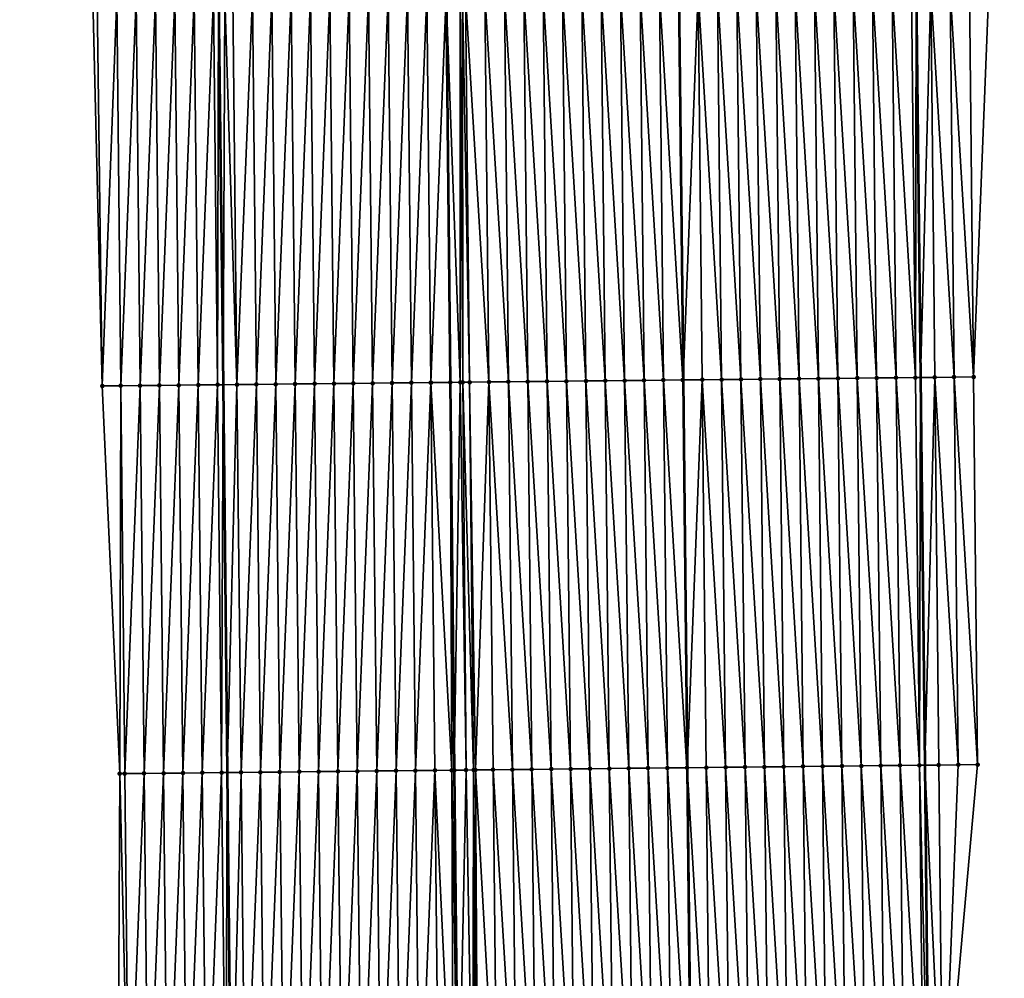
# Model space of a CAD drawing. Header units: feet. Extents: x 2010743 to 2022806, y 818705 to 837694.
# Tile 308 of 531: x 2011471 to 2011521, y 828823 to 828872. Entities that reach past the tile are written whole.
import ezdxf

# ---------------------------------------------------------------- set-up
doc = ezdxf.new("R2010")
doc.units = ezdxf.units.FT
doc.header["$MEASUREMENT"] = 0
for name, color, linetype, lineweight in [('EP_Travel Lane', 172, 'Continuous', 53), ('Road Shots', 141, 'Continuous', 100), ('STRIPING', 60, 'Continuous', 53)]:
    doc.layers.add(name, color=color, linetype=linetype, lineweight=lineweight)
doc.layers.add('I-77-MM17-21_NB-Surface-Border', color=7, linetype='Continuous')
doc.layers.add('I-77-MM17-21_NB-Surface-TIN', color=7, linetype='Continuous')

msp = doc.modelspace()

# ---------------------------------------------------------------- linework, layer by layer
at = {"layer": 'EP_Travel Lane'}
for points in [[(2011512.584, 829273.989, 318.244), (2011512.796, 829253.99, 318.126), (2011512.996, 829233.961, 318.023), (2011513.192, 829213.963, 317.877), (2011513.389, 829193.964, 317.745), (2011513.585, 829173.965, 317.621), (2011513.782, 829153.967, 317.5), (2011513.978, 829133.968, 317.355), (2011514.174, 829113.97, 317.235), (2011514.371, 829093.971, 317.101), (2011514.567, 829073.972, 316.995), (2011514.764, 829053.974, 316.873), (2011514.985, 829033.986, 316.753), (2011515.215, 829013.988, 316.662), (2011515.446, 828993.99, 316.527), (2011515.676, 828973.991, 316.415), (2011515.906, 828953.993, 316.282), (2011516.137, 828933.995, 316.151), (2011516.367, 828913.996, 316.02), (2011516.597, 828893.998, 315.889), (2011516.827, 828874, 315.772), (2011517.058, 828854.001, 315.672), (2011517.273, 828834.007, 315.552), (2011517.484, 828814.009, 315.422)], [(2011476.563, 829273.584, 318.471), (2011476.775, 829253.585, 318.372), (2011476.974, 829233.606, 318.258), (2011477.171, 829213.607, 318.144), (2011477.367, 829193.609, 317.993), (2011477.564, 829173.61, 317.871), (2011477.76, 829153.611, 317.748), (2011477.956, 829133.613, 317.624), (2011478.153, 829113.614, 317.502), (2011478.349, 829093.615, 317.368), (2011478.546, 829073.617, 317.262), (2011478.742, 829053.618, 317.141), (2011478.966, 829033.613, 317.012), (2011479.2, 829013.614, 316.91), (2011479.434, 828993.616, 316.809), (2011479.668, 828973.618, 316.693), (2011479.903, 828953.619, 316.534), (2011480.137, 828933.621, 316.412), (2011480.371, 828913.623, 316.275), (2011480.605, 828893.625, 316.163), (2011480.839, 828873.626, 316.036), (2011481.073, 828853.628, 315.906), (2011481.29, 828833.627, 315.768), (2011481.5, 828813.628, 315.686)]]:
    msp.add_polyline3d(points, dxfattribs=at)
at = {"layer": 'I-77-MM17-21_NB-Surface-Border', "color": 3, "linetype": 'Continuous', "lineweight": -3}
for points in [[(2011514.534, 829274.011, 318.177), (2011514.758, 829254.012, 318.068), (2011516.96, 829234.001, 317.894), (2011517.157, 829214.002, 317.766), (2011518.353, 829194.014, 317.605), (2011518.55, 829174.015, 317.478), (2011518.746, 829154.016, 317.352), (2011517.942, 829134.008, 317.241), (2011519.139, 829114.019, 317.089), (2011518.335, 829094.011, 316.988), (2011517.532, 829074.002, 316.91), (2011517.728, 829054.003, 316.783), (2011517.932, 829034.017, 316.663), (2011519.139, 829014.029, 316.534), (2011519.345, 828994.031, 316.404), (2011519.552, 828974.032, 316.292), (2011520.758, 828954.044, 316.128), (2011520.965, 828934.045, 315.991), (2011520.171, 828914.036, 315.896), (2011521.378, 828894.048, 315.742), (2011520.584, 828874.039, 315.654), (2011519.791, 828854.03, 315.581), (2011520, 828834.036, 315.468), (2011518.211, 828814.016, 315.402)], [(2011475.653, 828813.568, 315.523), (2011475.743, 828833.57, 315.62), (2011474.846, 828853.565, 315.736), (2011474.362, 828873.561, 315.867), (2011474.148, 828893.559, 316.002), (2011474.174, 828913.56, 316.128), (2011473.967, 828933.558, 316.251), (2011473.262, 828953.552, 316.364), (2011473.093, 828973.551, 316.509), (2011473.066, 828993.551, 316.635), (2011473.298, 829013.554, 316.74), (2011473.384, 829033.556, 316.858), (2011472.917, 829053.562, 316.977), (2011472.543, 829073.559, 317.077), (2011471.942, 829093.554, 317.189), (2011472.141, 829113.556, 317.339), (2011471.945, 829133.555, 317.473), (2011471.748, 829153.553, 317.605), (2011471.552, 829173.552, 317.723), (2011471.355, 829193.551, 317.841), (2011470.631, 829213.544, 317.969), (2011470.716, 829233.545, 318.088), (2011470.951, 829253.521, 318.21), (2011470.584, 829273.518, 318.318)]]:
    msp.add_polyline3d(points, dxfattribs=at)
at = {"layer": 'I-77-MM17-21_NB-Surface-TIN', "color": 128, "linetype": 'Continuous', "lineweight": -3}
for points in [[(2011507.792, 828853.905, 315.827), (2011507.585, 828873.903, 315.95), (2011506.585, 828873.893, 315.973)], [(2011508.792, 828853.915, 315.807), (2011508.585, 828873.914, 315.929), (2011507.585, 828873.903, 315.95)], [(2011507.792, 828853.905, 315.827), (2011508.792, 828853.915, 315.807), (2011507.585, 828873.903, 315.95)], [(2011509.792, 828853.926, 315.79), (2011509.585, 828873.924, 315.913), (2011508.585, 828873.914, 315.929)], [(2011508.792, 828853.915, 315.807), (2011509.792, 828853.926, 315.79), (2011508.585, 828873.914, 315.929)], [(2011510.792, 828853.936, 315.777), (2011510.585, 828873.935, 315.9), (2011509.585, 828873.924, 315.913)], [(2011509.792, 828853.926, 315.79), (2011510.792, 828853.936, 315.777), (2011509.585, 828873.924, 315.913)], [(2011511.792, 828853.946, 315.765), (2011511.585, 828873.945, 315.885), (2011510.585, 828873.935, 315.9)], [(2011510.792, 828853.936, 315.777), (2011511.792, 828853.946, 315.765), (2011510.585, 828873.935, 315.9)], [(2011512.791, 828853.957, 315.752), (2011512.585, 828873.955, 315.87), (2011511.585, 828873.945, 315.885)], [(2011511.792, 828853.946, 315.765), (2011512.791, 828853.957, 315.752), (2011511.585, 828873.945, 315.885)], [(2011513.791, 828853.967, 315.739), (2011513.585, 828873.966, 315.851), (2011512.585, 828873.955, 315.87)], [(2011512.791, 828853.957, 315.752), (2011513.791, 828853.967, 315.739), (2011512.585, 828873.955, 315.87)], [(2011514.791, 828853.978, 315.724), (2011514.585, 828873.976, 315.831), (2011513.585, 828873.966, 315.851)], [(2011513.791, 828853.967, 315.739), (2011514.791, 828853.978, 315.724), (2011513.585, 828873.966, 315.851)], [(2011515.791, 828853.988, 315.705), (2011515.585, 828873.987, 315.809), (2011514.585, 828873.976, 315.831)], [(2011514.791, 828853.978, 315.724), (2011515.791, 828853.988, 315.705), (2011514.585, 828873.976, 315.831)], [(2011516.791, 828853.999, 315.679), (2011516.585, 828873.997, 315.778), (2011515.585, 828873.987, 315.809)], [(2011515.791, 828853.988, 315.705), (2011516.791, 828853.999, 315.679), (2011515.585, 828873.987, 315.809)], [(2011516.791, 828853.999, 315.679), (2011516.827, 828874, 315.772), (2011516.585, 828873.997, 315.778)], [(2011516.791, 828853.999, 315.679), (2011517.058, 828854.001, 315.672), (2011516.827, 828874, 315.772)], [(2011517.585, 828874.008, 315.753), (2011516.827, 828874, 315.772), (2011517.058, 828854.001, 315.672)], [(2011517.791, 828854.009, 315.651), (2011517.585, 828874.008, 315.753), (2011517.058, 828854.001, 315.672)], [(2011518.791, 828854.02, 315.619), (2011518.585, 828874.018, 315.723), (2011517.585, 828874.008, 315.753)], [(2011517.791, 828854.009, 315.651), (2011518.791, 828854.02, 315.619), (2011517.585, 828874.008, 315.753)], [(2011519.791, 828854.03, 315.581), (2011519.585, 828874.029, 315.687), (2011518.585, 828874.018, 315.723)], [(2011518.791, 828854.02, 315.619), (2011519.791, 828854.03, 315.581), (2011518.585, 828874.018, 315.723)], [(2011519.791, 828854.03, 315.581), (2011520.584, 828874.039, 315.654), (2011519.585, 828874.029, 315.687)], [(2011474.846, 828853.565, 315.736), (2011474.587, 828873.563, 315.874), (2011474.362, 828873.561, 315.867)], [(2011474.846, 828853.565, 315.736), (2011475.587, 828873.573, 315.906), (2011474.587, 828873.563, 315.874)], [(2011475.793, 828853.575, 315.768), (2011475.587, 828873.573, 315.906), (2011474.846, 828853.565, 315.736)], [(2011475.793, 828853.575, 315.768), (2011476.587, 828873.583, 315.935), (2011475.587, 828873.573, 315.906)], [(2011475.793, 828853.575, 315.768), (2011476.793, 828853.585, 315.796), (2011476.587, 828873.583, 315.935)], [(2011476.793, 828853.585, 315.796), (2011477.587, 828873.593, 315.966), (2011476.587, 828873.583, 315.935)], [(2011476.793, 828853.585, 315.796), (2011477.793, 828853.595, 315.827), (2011477.587, 828873.593, 315.966)], [(2011477.793, 828853.595, 315.827), (2011478.587, 828873.603, 315.996), (2011477.587, 828873.593, 315.966)], [(2011477.793, 828853.595, 315.827), (2011478.793, 828853.605, 315.861), (2011478.587, 828873.603, 315.996)], [(2011478.793, 828853.605, 315.861), (2011479.587, 828873.614, 316.027), (2011478.587, 828873.603, 315.996)], [(2011478.793, 828853.605, 315.861), (2011479.793, 828853.615, 315.892), (2011479.587, 828873.614, 316.027)], [(2011479.793, 828853.615, 315.892), (2011480.587, 828873.624, 316.033), (2011479.587, 828873.614, 316.027)], [(2011479.793, 828853.615, 315.892), (2011480.793, 828853.625, 315.902), (2011480.587, 828873.624, 316.033)], [(2011480.793, 828853.625, 315.902), (2011480.839, 828873.626, 316.036), (2011480.587, 828873.624, 316.033)], [(2011480.793, 828853.625, 315.902), (2011481.073, 828853.628, 315.906), (2011480.839, 828873.626, 316.036)], [(2011481.169, 828873.63, 316.039), (2011480.839, 828873.626, 316.036), (2011481.073, 828853.628, 315.906)], [(2011481.793, 828853.636, 315.918), (2011481.169, 828873.63, 316.039), (2011481.073, 828853.628, 315.906)], [(2011481.793, 828853.636, 315.918), (2011481.587, 828873.634, 316.048), (2011481.169, 828873.63, 316.039)], [(2011481.793, 828853.636, 315.918), (2011482.587, 828873.644, 316.069), (2011481.587, 828873.634, 316.048)], [(2011481.793, 828853.636, 315.918), (2011482.793, 828853.646, 315.942), (2011482.587, 828873.644, 316.069)], [(2011482.793, 828853.646, 315.942), (2011483.586, 828873.654, 316.087), (2011482.587, 828873.644, 316.069)], [(2011482.793, 828853.646, 315.942), (2011483.793, 828853.656, 315.956), (2011483.586, 828873.654, 316.087)], [(2011483.793, 828853.656, 315.956), (2011484.586, 828873.665, 316.097), (2011483.586, 828873.654, 316.087)], [(2011483.793, 828853.656, 315.956), (2011484.793, 828853.666, 315.962), (2011484.586, 828873.665, 316.097)], [(2011484.793, 828853.666, 315.962), (2011485.586, 828873.675, 316.11), (2011484.586, 828873.665, 316.097)], [(2011484.793, 828853.666, 315.962), (2011485.793, 828853.677, 315.973), (2011485.586, 828873.675, 316.11)], [(2011485.793, 828853.677, 315.973), (2011486.586, 828873.685, 316.122), (2011485.586, 828873.675, 316.11)], [(2011485.793, 828853.677, 315.973), (2011486.793, 828853.687, 315.981), (2011486.586, 828873.685, 316.122)], [(2011486.793, 828853.687, 315.981), (2011487.586, 828873.696, 316.133), (2011486.586, 828873.685, 316.122)], [(2011486.793, 828853.687, 315.981), (2011487.793, 828853.697, 315.994), (2011487.586, 828873.696, 316.133)], [(2011487.793, 828853.697, 315.994), (2011488.586, 828873.706, 316.143), (2011487.586, 828873.696, 316.133)], [(2011487.793, 828853.697, 315.994), (2011488.793, 828853.707, 316.008), (2011488.586, 828873.706, 316.143)], [(2011488.793, 828853.707, 316.008), (2011489.586, 828873.716, 316.159), (2011488.586, 828873.706, 316.143)], [(2011488.793, 828853.707, 316.008), (2011489.793, 828853.718, 316.021), (2011489.586, 828873.716, 316.159)], [(2011489.793, 828853.718, 316.021), (2011490.586, 828873.726, 316.176), (2011489.586, 828873.716, 316.159)], [(2011489.793, 828853.718, 316.021), (2011490.793, 828853.728, 316.038), (2011490.586, 828873.726, 316.176)], [(2011490.793, 828853.728, 316.038), (2011491.586, 828873.736, 316.195), (2011490.586, 828873.726, 316.176)], [(2011490.793, 828853.728, 316.038), (2011491.793, 828853.738, 316.056), (2011491.586, 828873.736, 316.195)], [(2011491.802, 828853.738, 316.056), (2011492.586, 828873.747, 316.203), (2011491.586, 828873.736, 316.195)], [(2011491.793, 828853.738, 316.056), (2011491.802, 828853.738, 316.056), (2011491.586, 828873.736, 316.195)], [(2011491.802, 828853.738, 316.056), (2011492.793, 828853.748, 316.067), (2011492.586, 828873.747, 316.203)], [(2011493.307, 828853.754, 316.069), (2011493.303, 828873.754, 316.209), (2011492.586, 828873.747, 316.203)], [(2011493.307, 828853.754, 316.069), (2011492.586, 828873.747, 316.203), (2011492.793, 828853.748, 316.067)], [(2011493.439, 828853.755, 316.069), (2011493.432, 828873.755, 316.208), (2011493.303, 828873.754, 316.209)], [(2011493.307, 828853.754, 316.069), (2011493.439, 828853.755, 316.069), (2011493.303, 828873.754, 316.209)], [(2011493.793, 828853.759, 316.067), (2011493.586, 828873.757, 316.207), (2011493.432, 828873.755, 316.208)], [(2011493.439, 828853.755, 316.069), (2011493.793, 828853.759, 316.067), (2011493.432, 828873.755, 316.208)], [(2011494.792, 828853.769, 316.053), (2011494.586, 828873.767, 316.192), (2011493.586, 828873.757, 316.207)], [(2011493.793, 828853.759, 316.067), (2011494.792, 828853.769, 316.053), (2011493.586, 828873.757, 316.207)], [(2011495.792, 828853.779, 316.035), (2011495.586, 828873.778, 316.173), (2011494.586, 828873.767, 316.192)], [(2011494.792, 828853.769, 316.053), (2011495.792, 828853.779, 316.035), (2011494.586, 828873.767, 316.192)], [(2011496.792, 828853.79, 316.018), (2011496.586, 828873.788, 316.152), (2011495.586, 828873.778, 316.173)], [(2011495.792, 828853.779, 316.035), (2011496.792, 828853.79, 316.018), (2011495.586, 828873.778, 316.173)], [(2011497.792, 828853.8, 316.002), (2011497.586, 828873.799, 316.135), (2011496.586, 828873.788, 316.152)], [(2011496.792, 828853.79, 316.018), (2011497.792, 828853.8, 316.002), (2011496.586, 828873.788, 316.152)], [(2011498.792, 828853.811, 315.987), (2011498.586, 828873.809, 316.121), (2011497.586, 828873.799, 316.135)], [(2011497.792, 828853.8, 316.002), (2011498.792, 828853.811, 315.987), (2011497.586, 828873.799, 316.135)], [(2011499.792, 828853.821, 315.97), (2011499.586, 828873.82, 316.103), (2011498.586, 828873.809, 316.121)], [(2011498.792, 828853.811, 315.987), (2011499.792, 828853.821, 315.97), (2011498.586, 828873.809, 316.121)], [(2011500.792, 828853.832, 315.953), (2011500.586, 828873.83, 316.087), (2011499.586, 828873.82, 316.103)], [(2011499.792, 828853.821, 315.97), (2011500.792, 828853.832, 315.953), (2011499.586, 828873.82, 316.103)], [(2011501.792, 828853.842, 315.938), (2011501.586, 828873.841, 316.07), (2011500.586, 828873.83, 316.087)], [(2011500.792, 828853.832, 315.953), (2011501.792, 828853.842, 315.938), (2011500.586, 828873.83, 316.087)], [(2011502.792, 828853.852, 315.929), (2011502.585, 828873.851, 316.057), (2011501.586, 828873.841, 316.07)], [(2011501.792, 828853.842, 315.938), (2011502.792, 828853.852, 315.929), (2011501.586, 828873.841, 316.07)], [(2011503.792, 828853.863, 315.921), (2011503.585, 828873.861, 316.051), (2011502.585, 828873.851, 316.057)], [(2011502.792, 828853.852, 315.929), (2011503.792, 828853.863, 315.921), (2011502.585, 828873.851, 316.057)], [(2011504.792, 828853.873, 315.901), (2011504.583, 828873.872, 316.029), (2011503.585, 828873.861, 316.051)], [(2011503.792, 828853.863, 315.921), (2011504.792, 828853.873, 315.901), (2011503.585, 828873.861, 316.051)], [(2011504.585, 828873.872, 316.029), (2011504.583, 828873.872, 316.029), (2011504.81, 828853.873, 315.9)], [(2011504.792, 828853.873, 315.901), (2011504.81, 828853.873, 315.9), (2011504.583, 828873.872, 316.029)], [(2011504.585, 828873.872, 316.029), (2011504.81, 828853.873, 315.9), (2011505.585, 828873.882, 316.005)], [(2011505.792, 828853.884, 315.879), (2011505.585, 828873.882, 316.005), (2011504.81, 828853.873, 315.9)], [(2011506.792, 828853.894, 315.851), (2011506.585, 828873.893, 315.973), (2011505.585, 828873.882, 316.005)], [(2011505.792, 828853.884, 315.879), (2011506.792, 828853.894, 315.851), (2011505.585, 828873.882, 316.005)], [(2011506.792, 828853.894, 315.851), (2011507.792, 828853.905, 315.827), (2011506.585, 828873.893, 315.973)], [(2011476.003, 828833.572, 315.629), (2011476.793, 828853.585, 315.796), (2011475.793, 828853.575, 315.768)], [(2011476.003, 828833.572, 315.629), (2011477.003, 828833.583, 315.66), (2011476.793, 828853.585, 315.796)], [(2011477.003, 828833.583, 315.66), (2011477.793, 828853.595, 315.827), (2011476.793, 828853.585, 315.796)], [(2011477.003, 828833.583, 315.66), (2011478.003, 828833.593, 315.693), (2011477.793, 828853.595, 315.827)], [(2011478.003, 828833.593, 315.693), (2011478.793, 828853.605, 315.861), (2011477.793, 828853.595, 315.827)], [(2011478.003, 828833.593, 315.693), (2011479.003, 828833.603, 315.722), (2011478.793, 828853.605, 315.861)], [(2011479.003, 828833.603, 315.722), (2011479.793, 828853.615, 315.892), (2011478.793, 828853.605, 315.861)], [(2011479.003, 828833.603, 315.722), (2011480.003, 828833.614, 315.752), (2011479.793, 828853.615, 315.892)], [(2011480.003, 828833.614, 315.752), (2011480.793, 828853.625, 315.902), (2011479.793, 828853.615, 315.892)], [(2011480.003, 828833.614, 315.752), (2011481.003, 828833.624, 315.764), (2011480.793, 828853.625, 315.902)], [(2011481.003, 828833.624, 315.764), (2011481.073, 828853.628, 315.906), (2011480.793, 828853.625, 315.902)], [(2011481.003, 828833.624, 315.764), (2011481.29, 828833.627, 315.768), (2011481.073, 828853.628, 315.906)], [(2011481.793, 828853.636, 315.918), (2011481.073, 828853.628, 315.906), (2011481.29, 828833.627, 315.768)], [(2011482.002, 828833.635, 315.778), (2011481.793, 828853.636, 315.918), (2011481.29, 828833.627, 315.768)], [(2011482.002, 828833.635, 315.778), (2011482.793, 828853.646, 315.942), (2011481.793, 828853.636, 315.918)], [(2011482.002, 828833.635, 315.778), (2011483.002, 828833.645, 315.8), (2011482.793, 828853.646, 315.942)], [(2011483.002, 828833.645, 315.8), (2011483.793, 828853.656, 315.956), (2011482.793, 828853.646, 315.942)], [(2011483.002, 828833.645, 315.8), (2011484.002, 828833.655, 315.814), (2011483.793, 828853.656, 315.956)], [(2011484.002, 828833.655, 315.814), (2011484.793, 828853.666, 315.962), (2011483.793, 828853.656, 315.956)], [(2011484.002, 828833.655, 315.814), (2011485.002, 828833.666, 315.829), (2011484.793, 828853.666, 315.962)], [(2011485.002, 828833.666, 315.829), (2011485.793, 828853.677, 315.973), (2011484.793, 828853.666, 315.962)], [(2011485.002, 828833.666, 315.829), (2011486.002, 828833.676, 315.842), (2011485.793, 828853.677, 315.973)], [(2011486.002, 828833.676, 315.842), (2011486.793, 828853.687, 315.981), (2011485.793, 828853.677, 315.973)], [(2011486.002, 828833.676, 315.842), (2011487.002, 828833.687, 315.854), (2011486.793, 828853.687, 315.981)], [(2011487.002, 828833.687, 315.854), (2011487.793, 828853.697, 315.994), (2011486.793, 828853.687, 315.981)], [(2011487.002, 828833.687, 315.854), (2011488.002, 828833.697, 315.866), (2011487.793, 828853.697, 315.994)], [(2011488.002, 828833.697, 315.866), (2011488.793, 828853.707, 316.008), (2011487.793, 828853.697, 315.994)], [(2011488.002, 828833.697, 315.866), (2011489.002, 828833.708, 315.877), (2011488.793, 828853.707, 316.008)], [(2011489.002, 828833.708, 315.877), (2011489.793, 828853.718, 316.021), (2011488.793, 828853.707, 316.008)], [(2011489.002, 828833.708, 315.877), (2011490.002, 828833.718, 315.891), (2011489.793, 828853.718, 316.021)], [(2011490.002, 828833.718, 315.891), (2011490.793, 828853.728, 316.038), (2011489.793, 828853.718, 316.021)], [(2011490.002, 828833.718, 315.891), (2011491.002, 828833.729, 315.908), (2011490.793, 828853.728, 316.038)], [(2011491.002, 828833.729, 315.908), (2011491.793, 828853.738, 316.056), (2011490.793, 828853.728, 316.038)], [(2011491.002, 828833.729, 315.908), (2011492.002, 828833.739, 315.925), (2011491.793, 828853.738, 316.056)], [(2011492.002, 828833.739, 315.925), (2011491.802, 828853.738, 316.056), (2011491.793, 828853.738, 316.056)], [(2011492.875, 828833.748, 315.936), (2011492.793, 828853.748, 316.067), (2011491.802, 828853.738, 316.056)], [(2011492.002, 828833.739, 315.925), (2011492.875, 828833.748, 315.936), (2011491.802, 828853.738, 316.056)], [(2011493.307, 828853.754, 316.069), (2011492.793, 828853.748, 316.067), (2011493.002, 828833.749, 315.937)], [(2011492.875, 828833.748, 315.936), (2011493.002, 828833.749, 315.937), (2011492.793, 828853.748, 316.067)], [(2011493.608, 828833.756, 315.939), (2011493.307, 828853.754, 316.069), (2011493.002, 828833.749, 315.937)], [(2011493.608, 828833.756, 315.939), (2011493.439, 828853.755, 316.069), (2011493.307, 828853.754, 316.069)], [(2011494.002, 828833.76, 315.938), (2011493.793, 828853.759, 316.067), (2011493.439, 828853.755, 316.069)], [(2011493.608, 828833.756, 315.939), (2011494.002, 828833.76, 315.938), (2011493.439, 828853.755, 316.069)], [(2011494.091, 828833.761, 315.938), (2011494.792, 828853.769, 316.053), (2011493.793, 828853.759, 316.067)], [(2011494.002, 828833.76, 315.938), (2011494.091, 828833.761, 315.938), (2011493.793, 828853.759, 316.067)], [(2011494.091, 828833.761, 315.938), (2011495.002, 828833.77, 315.931), (2011494.792, 828853.769, 316.053)], [(2011496.002, 828833.781, 315.916), (2011495.792, 828853.779, 316.035), (2011494.792, 828853.769, 316.053)], [(2011495.002, 828833.77, 315.931), (2011496.002, 828833.781, 315.916), (2011494.792, 828853.769, 316.053)], [(2011497.002, 828833.792, 315.899), (2011496.792, 828853.79, 316.018), (2011495.792, 828853.779, 316.035)], [(2011496.002, 828833.781, 315.916), (2011497.002, 828833.792, 315.899), (2011495.792, 828853.779, 316.035)], [(2011498.002, 828833.802, 315.886), (2011497.792, 828853.8, 316.002), (2011496.792, 828853.79, 316.018)], [(2011497.002, 828833.792, 315.899), (2011498.002, 828833.802, 315.886), (2011496.792, 828853.79, 316.018)], [(2011499.002, 828833.813, 315.871), (2011498.792, 828853.811, 315.987), (2011497.792, 828853.8, 316.002)], [(2011498.002, 828833.802, 315.886), (2011499.002, 828833.813, 315.871), (2011497.792, 828853.8, 316.002)], [(2011500.001, 828833.824, 315.853), (2011499.792, 828853.821, 315.97), (2011498.792, 828853.811, 315.987)], [(2011499.002, 828833.813, 315.871), (2011500.001, 828833.824, 315.853), (2011498.792, 828853.811, 315.987)], [(2011501.001, 828833.834, 315.836), (2011500.792, 828853.832, 315.953), (2011499.792, 828853.821, 315.97)], [(2011500.001, 828833.824, 315.853), (2011501.001, 828833.834, 315.836), (2011499.792, 828853.821, 315.97)], [(2011502.001, 828833.845, 315.822), (2011501.792, 828853.842, 315.938), (2011500.792, 828853.832, 315.953)], [(2011501.001, 828833.834, 315.836), (2011502.001, 828833.845, 315.822), (2011500.792, 828853.832, 315.953)], [(2011503.001, 828833.855, 315.812), (2011502.792, 828853.852, 315.929), (2011501.792, 828853.842, 315.938)], [(2011502.001, 828833.845, 315.822), (2011503.001, 828833.855, 315.812), (2011501.792, 828853.842, 315.938)], [(2011504.001, 828833.866, 315.8), (2011503.792, 828853.863, 315.921), (2011502.792, 828853.852, 315.929)], [(2011503.001, 828833.855, 315.812), (2011504.001, 828833.866, 315.8), (2011502.792, 828853.852, 315.929)], [(2011505.001, 828833.877, 315.782), (2011504.792, 828853.873, 315.901), (2011503.792, 828853.863, 315.921)], [(2011504.001, 828833.866, 315.8), (2011505.001, 828833.877, 315.782), (2011503.792, 828853.863, 315.921)], [(2011505.001, 828833.877, 315.782), (2011504.81, 828853.873, 315.9), (2011504.792, 828853.873, 315.901)], [(2011505.792, 828853.884, 315.879), (2011504.81, 828853.873, 315.9), (2011505.025, 828833.877, 315.782)], [(2011505.001, 828833.877, 315.782), (2011505.025, 828833.877, 315.782), (2011504.81, 828853.873, 315.9)], [(2011506.001, 828833.887, 315.762), (2011505.792, 828853.884, 315.879), (2011505.025, 828833.877, 315.782)], [(2011507.001, 828833.898, 315.737), (2011506.792, 828853.894, 315.851), (2011505.792, 828853.884, 315.879)], [(2011506.001, 828833.887, 315.762), (2011507.001, 828833.898, 315.737), (2011505.792, 828853.884, 315.879)], [(2011508.001, 828833.909, 315.712), (2011507.792, 828853.905, 315.827), (2011506.792, 828853.894, 315.851)], [(2011507.001, 828833.898, 315.737), (2011508.001, 828833.909, 315.712), (2011506.792, 828853.894, 315.851)], [(2011509.001, 828833.919, 315.692), (2011508.792, 828853.915, 315.807), (2011507.792, 828853.905, 315.827)], [(2011508.001, 828833.909, 315.712), (2011509.001, 828833.919, 315.692), (2011507.792, 828853.905, 315.827)], [(2011510.001, 828833.93, 315.675), (2011509.792, 828853.926, 315.79), (2011508.792, 828853.915, 315.807)], [(2011509.001, 828833.919, 315.692), (2011510.001, 828833.93, 315.675), (2011508.792, 828853.915, 315.807)], [(2011511.001, 828833.94, 315.664), (2011510.792, 828853.936, 315.777), (2011509.792, 828853.926, 315.79)], [(2011510.001, 828833.93, 315.675), (2011511.001, 828833.94, 315.664), (2011509.792, 828853.926, 315.79)], [(2011512.001, 828833.951, 315.651), (2011511.792, 828853.946, 315.765), (2011510.792, 828853.936, 315.777)], [(2011511.001, 828833.94, 315.664), (2011512.001, 828833.951, 315.651), (2011510.792, 828853.936, 315.777)], [(2011513.001, 828833.962, 315.637), (2011512.791, 828853.957, 315.752), (2011511.792, 828853.946, 315.765)], [(2011512.001, 828833.951, 315.651), (2011513.001, 828833.962, 315.637), (2011511.792, 828853.946, 315.765)], [(2011514.001, 828833.972, 315.621), (2011513.791, 828853.967, 315.739), (2011512.791, 828853.957, 315.752)], [(2011513.001, 828833.962, 315.637), (2011514.001, 828833.972, 315.621), (2011512.791, 828853.957, 315.752)], [(2011515.001, 828833.983, 315.606), (2011514.791, 828853.978, 315.724), (2011513.791, 828853.967, 315.739)], [(2011514.001, 828833.972, 315.621), (2011515.001, 828833.983, 315.606), (2011513.791, 828853.967, 315.739)], [(2011516.001, 828833.993, 315.587), (2011515.791, 828853.988, 315.705), (2011514.791, 828853.978, 315.724)], [(2011515.001, 828833.983, 315.606), (2011516.001, 828833.993, 315.587), (2011514.791, 828853.978, 315.724)], [(2011517.001, 828834.004, 315.56), (2011516.791, 828853.999, 315.679), (2011515.791, 828853.988, 315.705)], [(2011516.001, 828833.993, 315.587), (2011517.001, 828834.004, 315.56), (2011515.791, 828853.988, 315.705)], [(2011517.001, 828834.004, 315.56), (2011517.058, 828854.001, 315.672), (2011516.791, 828853.999, 315.679)], [(2011517.001, 828834.004, 315.56), (2011517.273, 828834.007, 315.552), (2011517.058, 828854.001, 315.672)], [(2011517.791, 828854.009, 315.651), (2011517.058, 828854.001, 315.672), (2011517.273, 828834.007, 315.552)], [(2011518, 828834.015, 315.531), (2011517.791, 828854.009, 315.651), (2011517.273, 828834.007, 315.552)], [(2011519, 828834.025, 315.501), (2011518.791, 828854.02, 315.619), (2011517.791, 828854.009, 315.651)], [(2011518, 828834.015, 315.531), (2011519, 828834.025, 315.501), (2011517.791, 828854.009, 315.651)], [(2011520, 828834.036, 315.468), (2011519.791, 828854.03, 315.581), (2011518.791, 828854.02, 315.619)], [(2011519, 828834.025, 315.501), (2011520, 828834.036, 315.468), (2011518.791, 828854.02, 315.619)], [(2011475.743, 828833.57, 315.62), (2011475.793, 828853.575, 315.768), (2011474.846, 828853.565, 315.736)], [(2011476.003, 828833.572, 315.629), (2011475.793, 828853.575, 315.768), (2011475.743, 828833.57, 315.62)], [(2011495.212, 828813.772, 315.829), (2011495.002, 828833.77, 315.931), (2011494.091, 828833.761, 315.938)], [(2011496.212, 828813.782, 315.81), (2011496.002, 828833.781, 315.916), (2011495.002, 828833.77, 315.931)], [(2011495.212, 828813.772, 315.829), (2011496.212, 828813.782, 315.81), (2011495.002, 828833.77, 315.931)], [(2011497.212, 828813.793, 315.793), (2011497.002, 828833.792, 315.899), (2011496.002, 828833.781, 315.916)], [(2011496.212, 828813.782, 315.81), (2011497.212, 828813.793, 315.793), (2011496.002, 828833.781, 315.916)], [(2011498.212, 828813.804, 315.775), (2011498.002, 828833.802, 315.886), (2011497.002, 828833.792, 315.899)], [(2011497.212, 828813.793, 315.793), (2011498.212, 828813.804, 315.775), (2011497.002, 828833.792, 315.899)], [(2011499.212, 828813.814, 315.756), (2011499.002, 828833.813, 315.871), (2011498.002, 828833.802, 315.886)], [(2011498.212, 828813.804, 315.775), (2011499.212, 828813.814, 315.756), (2011498.002, 828833.802, 315.886)], [(2011500.212, 828813.825, 315.737), (2011500.001, 828833.824, 315.853), (2011499.002, 828833.813, 315.871)], [(2011499.212, 828813.814, 315.756), (2011500.212, 828813.825, 315.737), (2011499.002, 828833.813, 315.871)], [(2011501.212, 828813.836, 315.718), (2011501.001, 828833.834, 315.836), (2011500.001, 828833.824, 315.853)], [(2011500.212, 828813.825, 315.737), (2011501.212, 828813.836, 315.718), (2011500.001, 828833.824, 315.853)], [(2011502.212, 828813.846, 315.703), (2011502.001, 828833.845, 315.822), (2011501.001, 828833.834, 315.836)], [(2011501.212, 828813.836, 315.718), (2011502.212, 828813.846, 315.703), (2011501.001, 828833.834, 315.836)], [(2011503.212, 828813.857, 315.69), (2011503.001, 828833.855, 315.812), (2011502.001, 828833.845, 315.822)], [(2011502.212, 828813.846, 315.703), (2011503.212, 828813.857, 315.69), (2011502.001, 828833.845, 315.822)], [(2011504.212, 828813.867, 315.676), (2011504.001, 828833.866, 315.8), (2011503.001, 828833.855, 315.812)], [(2011503.212, 828813.857, 315.69), (2011504.212, 828813.867, 315.676), (2011503.001, 828833.855, 315.812)], [(2011505.212, 828813.878, 315.659), (2011505.001, 828833.877, 315.782), (2011504.001, 828833.866, 315.8)], [(2011504.212, 828813.867, 315.676), (2011505.212, 828813.878, 315.659), (2011504.001, 828833.866, 315.8)], [(2011505.001, 828833.877, 315.782), (2011505.236, 828813.878, 315.658), (2011505.025, 828833.877, 315.782)], [(2011505.212, 828813.878, 315.659), (2011505.236, 828813.878, 315.658), (2011505.001, 828833.877, 315.782)], [(2011506.211, 828813.889, 315.639), (2011506.001, 828833.887, 315.762), (2011505.025, 828833.877, 315.782)], [(2011506.211, 828813.889, 315.639), (2011505.025, 828833.877, 315.782), (2011505.236, 828813.878, 315.658)], [(2011507.211, 828813.899, 315.616), (2011507.001, 828833.898, 315.737), (2011506.001, 828833.887, 315.762)], [(2011506.211, 828813.889, 315.639), (2011507.211, 828813.899, 315.616), (2011506.001, 828833.887, 315.762)], [(2011508.211, 828813.91, 315.593), (2011508.001, 828833.909, 315.712), (2011507.001, 828833.898, 315.737)], [(2011507.211, 828813.899, 315.616), (2011508.211, 828813.91, 315.593), (2011507.001, 828833.898, 315.737)], [(2011509.211, 828813.921, 315.574), (2011509.001, 828833.919, 315.692), (2011508.001, 828833.909, 315.712)], [(2011508.211, 828813.91, 315.593), (2011509.211, 828813.921, 315.574), (2011508.001, 828833.909, 315.712)], [(2011510.211, 828813.931, 315.558), (2011510.001, 828833.93, 315.675), (2011509.001, 828833.919, 315.692)], [(2011509.211, 828813.921, 315.574), (2011510.211, 828813.931, 315.558), (2011509.001, 828833.919, 315.692)], [(2011511.211, 828813.942, 315.542), (2011511.001, 828833.94, 315.664), (2011510.001, 828833.93, 315.675)], [(2011510.211, 828813.931, 315.558), (2011511.211, 828813.942, 315.542), (2011510.001, 828833.93, 315.675)], [(2011512.211, 828813.952, 315.527), (2011512.001, 828833.951, 315.651), (2011511.001, 828833.94, 315.664)], [(2011511.211, 828813.942, 315.542), (2011512.211, 828813.952, 315.527), (2011511.001, 828833.94, 315.664)], [(2011513.211, 828813.963, 315.512), (2011513.001, 828833.962, 315.637), (2011512.001, 828833.951, 315.651)], [(2011512.211, 828813.952, 315.527), (2011513.211, 828813.963, 315.512), (2011512.001, 828833.951, 315.651)], [(2011514.211, 828813.974, 315.496), (2011514.001, 828833.972, 315.621), (2011513.001, 828833.962, 315.637)], [(2011513.211, 828813.963, 315.512), (2011514.211, 828813.974, 315.496), (2011513.001, 828833.962, 315.637)], [(2011515.211, 828813.984, 315.478), (2011515.001, 828833.983, 315.606), (2011514.001, 828833.972, 315.621)], [(2011514.211, 828813.974, 315.496), (2011515.211, 828813.984, 315.478), (2011514.001, 828833.972, 315.621)], [(2011516.211, 828813.995, 315.456), (2011516.001, 828833.993, 315.587), (2011515.001, 828833.983, 315.606)], [(2011515.211, 828813.984, 315.478), (2011516.211, 828813.995, 315.456), (2011515.001, 828833.983, 315.606)], [(2011517.211, 828814.006, 315.43), (2011517.001, 828834.004, 315.56), (2011516.001, 828833.993, 315.587)], [(2011516.211, 828813.995, 315.456), (2011517.211, 828814.006, 315.43), (2011516.001, 828833.993, 315.587)], [(2011517.001, 828834.004, 315.56), (2011517.484, 828814.009, 315.422), (2011517.273, 828834.007, 315.552)], [(2011517.211, 828814.006, 315.43), (2011517.484, 828814.009, 315.422), (2011517.001, 828834.004, 315.56)], [(2011518.211, 828814.016, 315.402), (2011518, 828834.015, 315.531), (2011517.273, 828834.007, 315.552)], [(2011518.211, 828814.016, 315.402), (2011517.273, 828834.007, 315.552), (2011517.484, 828814.009, 315.422)], [(2011518.211, 828814.016, 315.402), (2011519, 828834.025, 315.501), (2011518, 828834.015, 315.531)], [(2011518.211, 828814.016, 315.402), (2011520, 828834.036, 315.468), (2011519, 828834.025, 315.501)], [(2011476.213, 828813.574, 315.541), (2011475.743, 828833.57, 315.62), (2011475.653, 828813.568, 315.523)], [(2011476.213, 828813.574, 315.541), (2011476.003, 828833.572, 315.629), (2011475.743, 828833.57, 315.62)], [(2011476.213, 828813.574, 315.541), (2011477.003, 828833.583, 315.66), (2011476.003, 828833.572, 315.629)], [(2011476.213, 828813.574, 315.541), (2011477.213, 828813.584, 315.571), (2011477.003, 828833.583, 315.66)], [(2011477.213, 828813.584, 315.571), (2011478.003, 828833.593, 315.693), (2011477.003, 828833.583, 315.66)], [(2011477.213, 828813.584, 315.571), (2011478.213, 828813.594, 315.605), (2011478.003, 828833.593, 315.693)], [(2011478.213, 828813.594, 315.605), (2011479.003, 828833.603, 315.722), (2011478.003, 828833.593, 315.693)], [(2011478.213, 828813.594, 315.605), (2011479.213, 828813.605, 315.641), (2011479.003, 828833.603, 315.722)], [(2011479.213, 828813.605, 315.641), (2011480.003, 828833.614, 315.752), (2011479.003, 828833.603, 315.722)], [(2011479.213, 828813.605, 315.641), (2011480.213, 828813.615, 315.67), (2011480.003, 828833.614, 315.752)], [(2011480.213, 828813.615, 315.67), (2011481.003, 828833.624, 315.764), (2011480.003, 828833.614, 315.752)], [(2011480.213, 828813.615, 315.67), (2011481.213, 828813.625, 315.683), (2011481.003, 828833.624, 315.764)], [(2011481.213, 828813.625, 315.683), (2011481.29, 828833.627, 315.768), (2011481.003, 828833.624, 315.764)], [(2011481.213, 828813.625, 315.683), (2011481.5, 828813.628, 315.686), (2011481.29, 828833.627, 315.768)], [(2011482.002, 828833.635, 315.778), (2011481.29, 828833.627, 315.768), (2011481.5, 828813.628, 315.686)], [(2011482.213, 828813.636, 315.695), (2011482.002, 828833.635, 315.778), (2011481.5, 828813.628, 315.686)], [(2011482.213, 828813.636, 315.695), (2011483.002, 828833.645, 315.8), (2011482.002, 828833.635, 315.778)], [(2011482.213, 828813.636, 315.695), (2011483.213, 828813.646, 315.715), (2011483.002, 828833.645, 315.8)], [(2011483.213, 828813.646, 315.715), (2011484.002, 828833.655, 315.814), (2011483.002, 828833.645, 315.8)], [(2011483.213, 828813.646, 315.715), (2011484.213, 828813.657, 315.731), (2011484.002, 828833.655, 315.814)], [(2011484.213, 828813.657, 315.731), (2011485.002, 828833.666, 315.829), (2011484.002, 828833.655, 315.814)], [(2011484.213, 828813.657, 315.731), (2011485.213, 828813.667, 315.743), (2011485.002, 828833.666, 315.829)], [(2011485.213, 828813.667, 315.743), (2011486.002, 828833.676, 315.842), (2011485.002, 828833.666, 315.829)], [(2011485.213, 828813.667, 315.743), (2011486.213, 828813.678, 315.754), (2011486.002, 828833.676, 315.842)], [(2011486.213, 828813.678, 315.754), (2011487.002, 828833.687, 315.854), (2011486.002, 828833.676, 315.842)], [(2011486.213, 828813.678, 315.754), (2011487.213, 828813.688, 315.765), (2011487.002, 828833.687, 315.854)], [(2011487.213, 828813.688, 315.765), (2011488.002, 828833.697, 315.866), (2011487.002, 828833.687, 315.854)], [(2011487.213, 828813.688, 315.765), (2011488.213, 828813.699, 315.774), (2011488.002, 828833.697, 315.866)], [(2011488.213, 828813.699, 315.774), (2011489.002, 828833.708, 315.877), (2011488.002, 828833.697, 315.866)], [(2011488.213, 828813.699, 315.774), (2011489.212, 828813.709, 315.785), (2011489.002, 828833.708, 315.877)], [(2011489.212, 828813.709, 315.785), (2011490.002, 828833.718, 315.891), (2011489.002, 828833.708, 315.877)], [(2011489.212, 828813.709, 315.785), (2011490.212, 828813.719, 315.797), (2011490.002, 828833.718, 315.891)], [(2011490.212, 828813.719, 315.797), (2011491.002, 828833.729, 315.908), (2011490.002, 828833.718, 315.891)], [(2011490.212, 828813.719, 315.797), (2011491.212, 828813.73, 315.811), (2011491.002, 828833.729, 315.908)], [(2011491.212, 828813.73, 315.811), (2011492.002, 828833.739, 315.925), (2011491.002, 828833.729, 315.908)], [(2011491.212, 828813.73, 315.811), (2011492.212, 828813.74, 315.828), (2011492.002, 828833.739, 315.925)], [(2011492.946, 828813.748, 315.837), (2011492.875, 828833.748, 315.936), (2011492.002, 828833.739, 315.925)], [(2011492.212, 828813.74, 315.828), (2011492.946, 828813.748, 315.837), (2011492.002, 828833.739, 315.925)], [(2011492.875, 828833.748, 315.936), (2011493.212, 828813.751, 315.839), (2011493.002, 828833.749, 315.937)], [(2011492.946, 828813.748, 315.837), (2011493.212, 828813.751, 315.839), (2011492.875, 828833.748, 315.936)], [(2011493.608, 828833.756, 315.939), (2011493.002, 828833.749, 315.937), (2011493.212, 828813.751, 315.839)], [(2011493.963, 828813.759, 315.843), (2011493.608, 828833.756, 315.939), (2011493.212, 828813.751, 315.839)], [(2011493.963, 828813.759, 315.843), (2011494.002, 828833.76, 315.938), (2011493.608, 828833.756, 315.939)], [(2011493.963, 828813.759, 315.843), (2011494.121, 828813.76, 315.843), (2011494.002, 828833.76, 315.938)], [(2011494.212, 828813.761, 315.843), (2011494.091, 828833.761, 315.938), (2011494.002, 828833.76, 315.938)], [(2011494.121, 828813.76, 315.843), (2011494.212, 828813.761, 315.843), (2011494.002, 828833.76, 315.938)], [(2011494.212, 828813.761, 315.843), (2011495.212, 828813.772, 315.829), (2011494.091, 828833.761, 315.938)]]:
    msp.add_3dface(points, dxfattribs=at)
at = {"layer": 'Road Shots', "lineweight": 100}
for p in [(2011476.793, 828853.585, 315.796), (2011477.793, 828853.595, 315.827), (2011478.793, 828853.605, 315.861), (2011479.793, 828853.615, 315.892), (2011480.793, 828853.625, 315.902), (2011481.793, 828853.636, 315.918), (2011482.793, 828853.646, 315.942), (2011483.793, 828853.656, 315.956), (2011484.793, 828853.666, 315.962), (2011485.793, 828853.677, 315.973), (2011486.793, 828853.687, 315.981), (2011487.793, 828853.697, 315.994), (2011488.793, 828853.707, 316.008), (2011489.793, 828853.718, 316.021), (2011490.793, 828853.728, 316.038), (2011491.793, 828853.738, 316.056), (2011491.802, 828853.738, 316.056), (2011492.793, 828853.748, 316.067), (2011493.307, 828853.754, 316.069), (2011493.439, 828853.755, 316.069), (2011493.793, 828853.759, 316.067), (2011494.792, 828853.769, 316.053), (2011495.792, 828853.779, 316.035), (2011496.792, 828853.79, 316.018), (2011497.792, 828853.8, 316.002), (2011498.792, 828853.811, 315.987), (2011499.792, 828853.821, 315.97), (2011500.792, 828853.832, 315.953), (2011501.792, 828853.842, 315.938), (2011502.792, 828853.852, 315.929), (2011503.792, 828853.863, 315.921), (2011504.792, 828853.873, 315.901), (2011505.792, 828853.884, 315.879), (2011506.792, 828853.894, 315.851), (2011507.792, 828853.905, 315.827), (2011508.792, 828853.915, 315.807), (2011509.792, 828853.926, 315.79), (2011510.792, 828853.936, 315.777), (2011511.792, 828853.946, 315.765), (2011512.791, 828853.957, 315.752), (2011513.791, 828853.967, 315.739), (2011514.791, 828853.978, 315.724), (2011515.791, 828853.988, 315.705), (2011516.791, 828853.999, 315.679), (2011517.791, 828854.009, 315.651), (2011518.791, 828854.02, 315.619), (2011519.791, 828854.03, 315.581), (2011474.846, 828853.565, 315.736), (2011475.793, 828853.575, 315.768), (2011495.002, 828833.77, 315.931), (2011496.002, 828833.781, 315.916), (2011497.002, 828833.792, 315.899), (2011498.002, 828833.802, 315.886), (2011499.002, 828833.813, 315.871), (2011500.001, 828833.824, 315.853), (2011501.001, 828833.834, 315.836), (2011502.001, 828833.845, 315.822), (2011503.001, 828833.855, 315.812), (2011504.001, 828833.866, 315.8), (2011505.001, 828833.877, 315.782), (2011506.001, 828833.887, 315.762), (2011507.001, 828833.898, 315.737), (2011508.001, 828833.909, 315.712), (2011509.001, 828833.919, 315.692), (2011510.001, 828833.93, 315.675), (2011511.001, 828833.94, 315.664), (2011512.001, 828833.951, 315.651), (2011513.001, 828833.962, 315.637), (2011514.001, 828833.972, 315.621), (2011515.001, 828833.983, 315.606), (2011516.001, 828833.993, 315.587), (2011517.001, 828834.004, 315.56), (2011518, 828834.015, 315.531), (2011519, 828834.025, 315.501), (2011520, 828834.036, 315.468), (2011475.743, 828833.57, 315.62), (2011476.003, 828833.572, 315.629), (2011477.003, 828833.583, 315.66), (2011478.003, 828833.593, 315.693), (2011479.003, 828833.603, 315.722), (2011480.003, 828833.614, 315.752), (2011481.003, 828833.624, 315.764), (2011482.002, 828833.635, 315.778), (2011483.002, 828833.645, 315.8), (2011484.002, 828833.655, 315.814), (2011485.002, 828833.666, 315.829), (2011486.002, 828833.676, 315.842), (2011487.002, 828833.687, 315.854), (2011488.002, 828833.697, 315.866), (2011489.002, 828833.708, 315.877), (2011490.002, 828833.718, 315.891), (2011491.002, 828833.729, 315.908), (2011492.002, 828833.739, 315.925), (2011492.875, 828833.748, 315.936), (2011493.002, 828833.749, 315.937), (2011493.608, 828833.756, 315.939), (2011494.002, 828833.76, 315.938), (2011494.091, 828833.761, 315.938)]:
    msp.add_point(p, dxfattribs=at)
at = {"layer": 'STRIPING'}
for points in [[(2011488.535, 829273.717, 318.617), (2011488.759, 829253.719, 318.51), (2011488.962, 829233.723, 318.42), (2011489.158, 829213.724, 318.31), (2011489.355, 829193.725, 318.159), (2011489.551, 829173.727, 318.038), (2011489.748, 829153.728, 317.917), (2011489.944, 829133.73, 317.785), (2011490.14, 829113.731, 317.655), (2011490.337, 829093.732, 317.523), (2011490.533, 829073.734, 317.413), (2011490.73, 829053.735, 317.292), (2011490.934, 829033.735, 317.16), (2011491.14, 829013.737, 317.052), (2011491.347, 828993.738, 316.95), (2011491.553, 828973.739, 316.841), (2011491.76, 828953.741, 316.696), (2011491.966, 828933.742, 316.56), (2011492.173, 828913.744, 316.416), (2011492.38, 828893.745, 316.316), (2011492.586, 828873.747, 316.203), (2011492.793, 828853.748, 316.067), (2011493.002, 828833.749, 315.937), (2011493.212, 828813.751, 315.839)], [(2011500.365, 829273.851, 318.437), (2011500.577, 829253.852, 318.335), (2011500.777, 829233.84, 318.252), (2011500.973, 829213.841, 318.139), (2011501.17, 829193.843, 317.985), (2011501.366, 829173.844, 317.869), (2011501.562, 829153.845, 317.752), (2011501.759, 829133.847, 317.59), (2011501.955, 829113.848, 317.492), (2011502.152, 829093.849, 317.36), (2011502.348, 829073.851, 317.23), (2011502.545, 829053.852, 317.107), (2011502.764, 829033.859, 316.986), (2011502.991, 829013.86, 316.868), (2011503.219, 828993.862, 316.768), (2011503.446, 828973.863, 316.649), (2011503.673, 828953.865, 316.526), (2011503.901, 828933.867, 316.383), (2011504.128, 828913.869, 316.256), (2011504.356, 828893.87, 316.146), (2011504.583, 828873.872, 316.029), (2011504.81, 828853.873, 315.9), (2011505.025, 828833.877, 315.782), (2011505.236, 828813.878, 315.658)]]:
    msp.add_polyline3d(points, dxfattribs=at)

doc.saveas('drawing.dxf')
